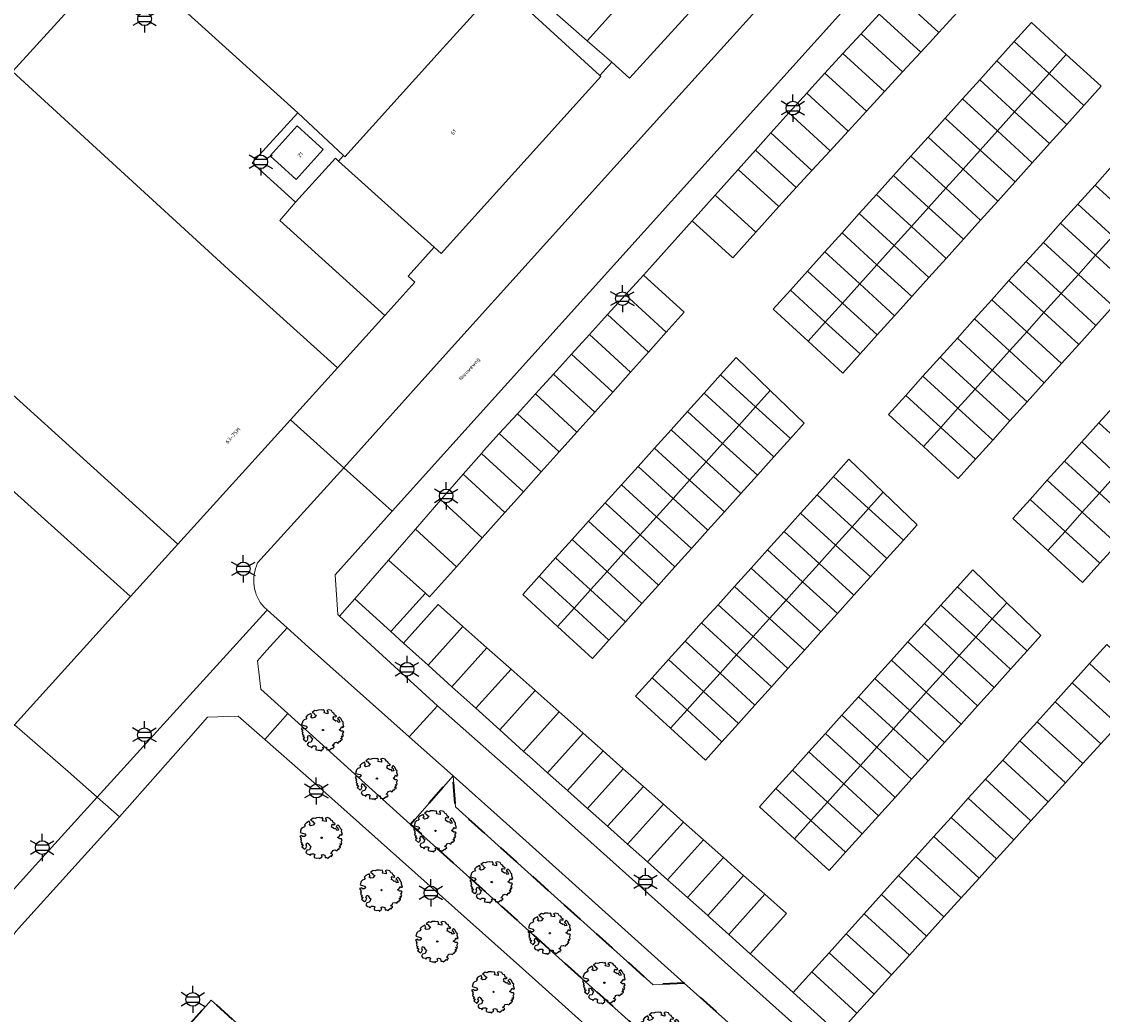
# Model space of a CAD drawing. Extents: x 105780 to 185197, y 477999 to 525027.
# Tile 396 of 562: x 107845 to 107946, y 479573 to 479665. Entities that reach past the tile are written whole.
import ezdxf
from ezdxf.enums import TextEntityAlignment as Align

# ---------------------------------------------------------------- set-up
doc = ezdxf.new("R2010")
doc.units = 0
doc.linetypes.add('XX-HIDDEN', pattern=[4, 2, -2])
for name, color, linetype, lineweight in [('B-GV-GR-BOOM-S', 252, 'Continuous', 25), ('B-GV-GR-MATERIAALGRENS-G', 252, 'XX-HIDDEN', 35), ('B-RO-IE-MEUBILAIR_WEGMEUBILAIR-S', 252, 'Continuous', 25), ('B-XX-KG-KADASTRAAL_BEBOUWING-G', 252, 'Continuous', 20), ('B1-WE-OG-BEBOUWING-T18', 7, 'Continuous', 18), ('B1-WE-OG-TERREIN_ERF-GV', 252, 'Continuous', 18), ('B1-WE-OG-TOPOGRAFIE-T18', 10, 'Continuous', 18), ('B1-WE-VH-VERHARDING_ASFALT-GV', 252, 'Continuous', 18), ('B1-WE-VH-VERHARDING_BEDRIJFSVLOERPLAAT-GV', 252, 'Continuous', 18), ('B1-WE-VH-VERHARDING_BETONSTRAATSTEEN-GV', 252, 'Continuous', 18), ('B1-WE-VH-VERHARDING_HALFVERHARDING-GV', 252, 'Continuous', 18), ('B1-WE-VH-VERHARDING_STRAATBAKSTEEN-GV', 252, 'Continuous', 18), ('B1-WE-VH-VERHARDING_TEGEL-GV', 252, 'Continuous', 18)]:
    doc.layers.add(name, color=color, linetype=linetype, lineweight=lineweight)
doc.styles.add('NLCS-ISO', font='NLCS-ISO.ttf')
doc.styles.add('NLCS-ISO-M200-T18', font='NLCS-ISO.ttf', dxfattribs={"height": 0.36})

# ---------------------------------------------------------------- blocks, each defined once
blk = doc.blocks.new('B-SIE-WEG_LICHTMAST-SO')
at = {"ltscale": 0.1}
for p, q in [((0, 1.27), (0, 2.53)), ((-1.1, 0.63), (-2.19, 1.27)), ((1.1, 0.63), (2.19, 1.27)), ((-1.1, -0.63), (-2.19, -1.27)), ((0, -1.27), (0, -2.53)), ((1.1, -0.63), (2.19, -1.27))]:
    blk.add_line(p, q, dxfattribs=at)
at = {"flags": 128}
for points in [[(-1.16, 0.5), (1.16, 0.5)], [(-1.16, -0.5), (1.16, -0.5)]]:
    blk.add_lwpolyline(points, dxfattribs=at)
at = {"ltscale": 0.1}
blk.add_circle((0, 0), 1.27, dxfattribs=at)
at = {"style": 'NLCS-ISO'}
blk.add_attdef('TYPE', text='', height=1.8, dxfattribs=at).set_placement((0, 2.53), align=Align.BOTTOM_CENTER)
blk = doc.blocks.new('B-SGR-BOOM_06')
at = {"linetype": 'Continuous', "flags": 128}
blk.add_lwpolyline([(1.08, 1.41), (1.01, 1.58), (0.88, 1.63), (0.78, 1.81), (0.51, 1.88), (0.34, 1.81), (0.44, 1.71), (0.43, 1.52), (0.09, 1.59), (0.14, 1.73), (0.07, 1.88), (-0.06, 1.84), (-0.19, 1.88), (-0.46, 1.86), (-0.6, 1.79), (-0.78, 1.83), (-1.02, 1.64), (-0.85, 1.56), (-0.8, 1.46), (-0.63, 1.37), (-0.8, 1.16), (-1.02, 1.11), (-1.17, 1.24), (-1.05, 1.29), (-1.15, 1.54), (-1.45, 1.37), (-1.6, 1.21), (-1.52, 1.14), (-1.6, 1.01), (-1.77, 0.94), (-1.89, 0.82), (-2, 0.49), (-1.55, 0.37), (-1.48, 0.22), (-1.6, 0.12), (-1.8, 0.12), (-1.84, 0.22), (-2.04, 0.15), (-1.9, -0.07), (-1.97, -0.15), (-1.89, -0.22), (-1.95, -0.4), (-1.81, -0.47), (-1.89, -0.62), (-1.77, -0.64), (-1.72, -0.68), (-1.85, -0.84), (-1.57, -1.07), (-1.47, -0.97), (-1.38, -0.79), (-1.45, -0.7), (-1.37, -0.47), (-1.25, -0.54), (-1.12, -0.7), (-1, -0.8), (-1.12, -1.12), (-1.37, -1.17), (-1.47, -1.36), (-1.33, -1.51), (-1.13, -1.56), (-1.11, -1.61), (-1.08, -1.66), (-0.93, -1.49), (-0.73, -1.49), (-0.63, -1.56), (-0.68, -1.71), (-0.68, -1.84), (-0.46, -1.89), (-0.24, -1.88), (-0.19, -1.98), (-0.09, -1.86), (0.04, -1.79), (-0.02, -1.6), (0.11, -1.56), (0.31, -1.61), (0.34, -1.84), (0.46, -1.83), (0.58, -1.89), (0.83, -1.69), (0.95, -1.74), (0.93, -1.66), (1.06, -1.59), (0.96, -1.49), (0.85, -1.46), (1.03, -1.29), (1.05, -1.19), (1.26, -1.14), (1.42, -1.22), (1.51, -1.12), (1.51, -1.05), (1.65, -1.05), (1.65, -0.95), (1.78, -0.91), (1.78, -0.82), (1.63, -0.82), (1.82, -0.64), (1.7, -0.57), (1.85, -0.62), (1.9, -0.5), (1.82, -0.37), (1.93, -0.18), (1.87, -0.1), (1.7, -0.1), (1.5, 0.03), (1.63, 0.12), (1.75, 0.34), (1.82, 0.24), (1.95, 0.29), (1.87, 0.57), (1.88, 0.75), (1.8, 0.79), (1.67, 1.06), (1.53, 1.21), (1.35, 1.04), (1.47, 0.97), (1.57, 0.72), (1.41, 0.69), (1.33, 0.85), (1.2, 0.82), (1.06, 0.92), (0.9, 1.01), (0.98, 1.07), (0.93, 1.17), (1.01, 1.27), (1.15, 1.22), (1.26, 1.29)], close=True, dxfattribs=at)
blk.add_circle((0, 0), 0.06)
at = {"style": 'NLCS-ISO'}
blk.add_attdef('SOORT', text='', height=0.3, dxfattribs=at).set_placement((0, -0.36), align=Align.TOP_CENTER)

msp = doc.modelspace()

# ---------------------------------------------------------------- linework, layer by layer
at = {"layer": 'B-GV-GR-MATERIAALGRENS-G', "flags": 128}
for points in [[(107906.907, 479575.677), (107904.027, 479575.519), (107889.568, 479588.52), (107885.578, 479592.107), (107885.365, 479595.001), (107881.382, 479590.466), (107917.355, 479558.143), (107925.756, 479550.503), (107928.328, 479553.327), (107928.206, 479556.627)], [(107868.632, 479558.351), (107873.872, 479564.147), (107862.786, 479574.073), (107857.611, 479568.302)]]:
    msp.add_lwpolyline(points, close=True, dxfattribs=at)
at = {"layer": 'B-XX-KG-KADASTRAAL_BEBOUWING-G', "flags": 128}
for points in [[(107844.505, 479699.734), (107831.012, 479684.681), (107835.297, 479680.771), (107832.845, 479678.085), (107814.233, 479657.692), (107819.998, 479652.489), (107829.108, 479644.254), (107851.179, 479624.302), (107859.685, 479616.613), (107870.182, 479628.213), (107874.57, 479633.061), (107864.784, 479641.908), (107844.266, 479660.725), (107849.755, 479666.734), (107846.483, 479669.723), (107860.528, 479685.1)], [(107889.788, 479668.825), (107884.433, 479662.925), (107875.251, 479652.744), (107875.123, 479652.86), (107874.674, 479652.361), (107883.593, 479644.313), (107884.257, 479643.729), (107899.142, 479660.251), (107899.05, 479660.336)], [(107873.24, 479653.427), (107870.824, 479655.627), (107868.289, 479652.843), (107870.706, 479650.643)], [(107883.593, 479644.313), (107874.674, 479652.361), (107874.373, 479652.632), (107870.663, 479648.518), (107869.197, 479646.803), (107878.993, 479637.956), (107881.804, 479641.067), (107881.154, 479641.633)]]:
    msp.add_lwpolyline(points, close=True, dxfattribs=at)
msp.add_lwpolyline([(107735.597, 479566.458), (107755.855, 479548.164), (107759.132, 479545.212), (107781.722, 479570.13), (107782.392, 479570.873), (107792.046, 479581.483), (107796.955, 479577.044), (107802.215, 479572.287), (107803.043, 479573.203), (107812.604, 479564.557), (107812.716, 479564.681), (107844.428, 479599.749), (107855.255, 479611.722), (107846.61, 479619.515), (107815.496, 479647.508), (107784.286, 479675.712), (107780.508, 479678.961), (107747.606, 479642.657), (107741.945, 479647.787), (107739.028, 479644.568), (107728.258, 479654.019)], dxfattribs=at)
at = {"layer": 'B1-WE-OG-TERREIN_ERF-GV', "flags": 128}
for points in [[(107895.804, 479675.544), (107877.003, 479692.404), (107874.511, 479694.613), (107874.065, 479695.008), (107868.919, 479689.232), (107869.357, 479688.841), (107867.636, 479686.914), (107858.039, 479676.164), (107857.562, 479676.59), (107853.369, 479671.94), (107858.025, 479667.783), (107858.365, 479668.165), (107870.861, 479656.855), (107875.123, 479652.86), (107875.251, 479652.744), (107884.433, 479662.925), (107889.788, 479668.825), (107890.701, 479669.845)], [(107893.835, 479667.106), (107890.701, 479669.845), (107889.788, 479668.825), (107899.05, 479660.336), (107900.156, 479661.581), (107897.863, 479663.585)], [(107870.861, 479656.855), (107866.62, 479652.199), (107870.663, 479648.518), (107874.373, 479652.632), (107874.674, 479652.361), (107875.123, 479652.86)], [(107873.24, 479653.427), (107870.706, 479650.643), (107868.289, 479652.843), (107870.824, 479655.627)]]:
    msp.add_lwpolyline(points, close=True, dxfattribs=at)
msp.add_lwpolyline([(107947.394, 479599.777), (107945.783, 479597.998), (107944.105, 479596.145), (107942.494, 479594.367), (107940.883, 479592.588), (107939.271, 479590.809), (107937.66, 479589.03), (107936.049, 479587.251), (107934.438, 479585.472), (107932.76, 479583.619), (107931.149, 479581.84), (107929.538, 479580.061), (107927.927, 479578.282), (107926.248, 479576.429), (107924.766, 479574.793), (107924.637, 479574.65), (107923.026, 479572.871), (107921.307, 479570.973), (107942.739, 479551.62), (107953.141, 479542.577)], dxfattribs=at)
at = {"layer": 'B1-WE-VH-VERHARDING_ASFALT-GV', "flags": 128}
msp.add_lwpolyline([(107921.602, 479666.203), (107931.867, 479677.323), (107927.381, 479681.412), (107925.972, 479679.881), (107924.305, 479678.069), (107915.368, 479668.358), (107904.053, 479655.821), (107884.079, 479633.692), (107875.18, 479623.725), (107879.67, 479619.693)], close=True, dxfattribs=at)
at = {"layer": 'B1-WE-VH-VERHARDING_BEDRIJFSVLOERPLAAT-GV', "flags": 128}
for points in [[(107928.489, 479669.754), (107926.797, 479667.914), (107930.678, 479664.36), (107932.37, 479666.201)], [(107926.797, 479667.914), (107925.105, 479666.073), (107928.986, 479662.519), (107930.139, 479663.773), (107930.678, 479664.36)], [(107925.105, 479666.073), (107923.413, 479664.232), (107927.295, 479660.679), (107928.986, 479662.519)], [(107926.541, 479637.927), (107924.935, 479636.143), (107923.329, 479634.36), (107921.723, 479632.576), (107918.478, 479635.547), (107915.217, 479638.533), (107916.823, 479640.317), (107918.429, 479642.1), (107920.035, 479643.884), (107921.641, 479645.668), (107923.246, 479647.451), (107924.852, 479649.235), (107926.458, 479651.019), (107928.064, 479652.802), (107929.67, 479654.586), (107931.276, 479656.37), (107932.882, 479658.153), (107934.488, 479659.937), (107936.094, 479661.721), (107937.7, 479663.505), (107939.305, 479665.288), (107942.566, 479662.303), (107945.811, 479659.331), (107944.206, 479657.548), (107942.6, 479655.764), (107940.994, 479653.98), (107939.388, 479652.196), (107937.782, 479650.413), (107936.176, 479648.629), (107934.57, 479646.845), (107932.964, 479645.062), (107931.358, 479643.278), (107929.752, 479641.494), (107928.147, 479639.711)], [(107923.413, 479664.232), (107921.722, 479662.392), (107925.603, 479658.838), (107927.295, 479660.679)], [(107921.722, 479662.392), (107920.03, 479660.551), (107923.911, 479656.997), (107925.603, 479658.838)], [(107920.03, 479660.551), (107918.811, 479659.225), (107918.345, 479658.704), (107922.219, 479655.157), (107923.911, 479656.997)], [(107918.345, 479658.704), (107916.677, 479656.842), (107920.527, 479653.316), (107922.219, 479655.157)], [(107916.677, 479656.842), (107915.009, 479654.979), (107918.836, 479651.476), (107920.527, 479653.316)], [(107915.009, 479654.979), (107913.573, 479653.376), (107917.379, 479649.891), (107918.836, 479651.476)], [(107913.573, 479653.376), (107911.953, 479651.567), (107915.736, 479648.103), (107917.379, 479649.891)], [(107915.736, 479648.103), (107911.953, 479651.567), (107909.813, 479649.178), (107913.596, 479645.714)], [(107909.813, 479649.178), (107907.673, 479646.788), (107911.456, 479643.325), (107913.596, 479645.714)], [(107903.132, 479641.727), (107901.449, 479639.878), (107905.249, 479636.399), (107906.915, 479638.263)], [(107901.449, 479639.878), (107899.767, 479638.029), (107903.582, 479634.536), (107905.249, 479636.399)], [(107899.767, 479638.029), (107898.084, 479636.18), (107901.915, 479632.672), (107903.582, 479634.536)], [(107898.084, 479636.18), (107896.401, 479634.331), (107900.249, 479630.808), (107901.915, 479632.672)], [(107915.285, 479624.759), (107913.746, 479623.049), (107912.207, 479621.34), (107910.668, 479619.631), (107909.129, 479617.921), (107907.59, 479616.212), (107906.051, 479614.503), (107904.512, 479612.793), (107902.973, 479611.084), (107901.434, 479609.375), (107899.895, 479607.665), (107898.356, 479605.956), (107895.11, 479608.927), (107891.849, 479611.912), (107893.388, 479613.621), (107894.927, 479615.331), (107896.466, 479617.04), (107898.005, 479618.749), (107899.544, 479620.459), (107901.083, 479622.168), (107902.622, 479623.877), (107904.161, 479625.587), (107905.7, 479627.296), (107907.239, 479629.005), (107908.778, 479630.715), (107910.317, 479632.424), (107911.752, 479634.018), (107914.937, 479630.949), (107918.108, 479627.894), (107916.824, 479626.468)], [(107896.401, 479634.331), (107894.719, 479632.482), (107898.582, 479628.944), (107900.249, 479630.808)], [(107894.719, 479632.482), (107893.036, 479630.633), (107896.916, 479627.081), (107898.582, 479628.944)], [(107896.916, 479627.081), (107893.036, 479630.633), (107891.353, 479628.784), (107895.249, 479625.217)], [(107891.353, 479628.784), (107889.671, 479626.935), (107893.583, 479623.353), (107895.249, 479625.217)], [(107889.671, 479626.935), (107888.199, 479625.318), (107887.993, 479625.081), (107891.916, 479621.49), (107893.583, 479623.353)], [(107887.993, 479625.081), (107886.298, 479623.134), (107890.196, 479619.566), (107891.916, 479621.49)], [(107925.476, 479621.464), (107928.647, 479618.409), (107927.363, 479616.983), (107925.824, 479615.274), (107924.285, 479613.564), (107922.746, 479611.855), (107921.207, 479610.146), (107919.668, 479608.436), (107918.129, 479606.727), (107916.59, 479605.018), (107915.051, 479603.308), (107913.512, 479601.599), (107911.973, 479599.89), (107910.434, 479598.18), (107908.895, 479596.471), (107905.649, 479599.442), (107902.388, 479602.427), (107903.927, 479604.136), (107905.466, 479605.846), (107907.005, 479607.555), (107908.544, 479609.264), (107910.083, 479610.974), (107911.622, 479612.683), (107913.161, 479614.392), (107914.7, 479616.102), (107916.239, 479617.811), (107917.778, 479619.52), (107919.317, 479621.23), (107920.856, 479622.939), (107922.291, 479624.533)], [(107886.298, 479623.134), (107884.219, 479620.745), (107888.085, 479617.206), (107890.196, 479619.566)], [(107884.219, 479620.745), (107881.838, 479618.008), (107885.668, 479614.503), (107888.085, 479617.206)], [(107881.838, 479618.008), (107879.322, 479615.117), (107882.783, 479612.047), (107883.167, 479611.705), (107885.668, 479614.503)], [(107924.707, 479604.083), (107926.246, 479605.793), (107927.785, 479607.502), (107929.324, 479609.211), (107930.863, 479610.921), (107932.402, 479612.63), (107933.837, 479614.224), (107937.022, 479611.155), (107940.193, 479608.1), (107938.909, 479606.674), (107937.37, 479604.965), (107935.831, 479603.255), (107934.292, 479601.546), (107932.753, 479599.837), (107931.214, 479598.127), (107929.675, 479596.418), (107928.136, 479594.709), (107926.597, 479592.999), (107925.058, 479591.29), (107923.519, 479589.581), (107921.98, 479587.871), (107920.441, 479586.162), (107917.195, 479589.133), (107913.934, 479592.118), (107915.473, 479593.827), (107917.012, 479595.537), (107918.551, 479597.246), (107920.09, 479598.955), (107921.629, 479600.665), (107923.168, 479602.374)], [(107886.277, 479608.946), (107883.968, 479610.995), (107880.739, 479607.398), (107883.03, 479605.329)], [(107888.521, 479606.955), (107886.277, 479608.946), (107883.03, 479605.329), (107885.256, 479603.318)], [(107890.765, 479604.964), (107888.521, 479606.955), (107885.256, 479603.318), (107887.482, 479601.307)], [(107946.331, 479607.259), (107944.725, 479605.475), (107949.005, 479601.556), (107950.616, 479603.335)], [(107944.725, 479605.475), (107943.119, 479603.692), (107947.394, 479599.777), (107949.005, 479601.556)], [(107893.009, 479602.972), (107890.765, 479604.964), (107887.482, 479601.307), (107889.708, 479599.296)], [(107943.119, 479603.692), (107941.513, 479601.908), (107945.783, 479597.998), (107947.394, 479599.777)], [(107895.253, 479600.981), (107893.009, 479602.972), (107889.708, 479599.296), (107891.935, 479597.285)], [(107941.513, 479601.908), (107939.84, 479600.05), (107944.105, 479596.145), (107945.783, 479597.998)], [(107897.497, 479598.99), (107895.469, 479600.79), (107895.253, 479600.981), (107891.935, 479597.285), (107892.472, 479596.8), (107894.172, 479595.286)], [(107939.84, 479600.05), (107938.234, 479598.266), (107942.494, 479594.367), (107944.105, 479596.145)], [(107899.367, 479597.331), (107897.497, 479598.99), (107894.172, 479595.286), (107896.039, 479593.624)], [(107938.234, 479598.266), (107936.629, 479596.483), (107940.883, 479592.588), (107942.494, 479594.367)], [(107901.237, 479595.671), (107899.367, 479597.331), (107896.039, 479593.624), (107897.906, 479591.961)], [(107936.629, 479596.483), (107935.023, 479594.699), (107939.271, 479590.809), (107940.883, 479592.588)], [(107903.107, 479594.012), (107901.237, 479595.671), (107897.906, 479591.961), (107899.773, 479590.299)], [(107935.023, 479594.699), (107933.417, 479592.915), (107937.66, 479589.03), (107939.271, 479590.809)], [(107904.977, 479592.353), (107903.107, 479594.012), (107899.773, 479590.299), (107901.64, 479588.636)], [(107906.847, 479590.693), (107904.977, 479592.353), (107901.64, 479588.636), (107903.507, 479586.974)], [(107933.417, 479592.915), (107931.811, 479591.132), (107936.049, 479587.251), (107937.66, 479589.03)], [(107908.717, 479589.034), (107906.847, 479590.693), (107903.507, 479586.974), (107905.374, 479585.311)], [(107931.811, 479591.132), (107930.205, 479589.348), (107934.438, 479585.472), (107936.049, 479587.251)], [(107930.205, 479589.348), (107928.532, 479587.49), (107932.76, 479583.619), (107934.438, 479585.472)], [(107908.717, 479589.034), (107905.374, 479585.311), (107907.241, 479583.649), (107910.587, 479587.375)], [(107912.457, 479585.716), (107911.615, 479586.463), (107910.587, 479587.375), (107907.241, 479583.649), (107909.108, 479581.986)], [(107928.532, 479587.49), (107927.328, 479586.152), (107926.926, 479585.706), (107931.149, 479581.84), (107932.76, 479583.619)], [(107914.437, 479583.959), (107912.457, 479585.716), (107909.108, 479581.986), (107909.315, 479581.802), (107911.074, 479580.213)], [(107926.926, 479585.706), (107925.32, 479583.922), (107929.538, 479580.061), (107931.149, 479581.84)], [(107916.45, 479582.172), (107914.437, 479583.959), (107911.074, 479580.213), (107913.072, 479578.41)], [(107925.32, 479583.922), (107923.715, 479582.139), (107927.927, 479578.282), (107929.538, 479580.061)], [(107923.715, 479582.139), (107922.042, 479580.281), (107926.248, 479576.429), (107927.927, 479578.282)], [(107922.042, 479580.281), (107920.436, 479578.497), (107924.637, 479574.65), (107924.766, 479574.793), (107926.248, 479576.429)], [(107920.436, 479578.497), (107918.83, 479576.713), (107923.026, 479572.871), (107924.637, 479574.65)], [(107918.83, 479576.713), (107917.09, 479574.781), (107921.307, 479570.973), (107923.026, 479572.871)]]:
    msp.add_lwpolyline(points, close=True, dxfattribs=at)
for points in [[(107932.37, 479666.201), (107930.678, 479664.36), (107930.139, 479663.773), (107928.986, 479662.519), (107927.295, 479660.679), (107925.603, 479658.838), (107923.911, 479656.997), (107922.219, 479655.157), (107920.527, 479653.316), (107918.836, 479651.476), (107917.379, 479649.891), (107915.736, 479648.103), (107913.596, 479645.714), (107911.456, 479643.325), (107907.673, 479646.788), (107903.672, 479642.32), (107903.132, 479641.727), (107906.915, 479638.263), (107905.249, 479636.399), (107903.582, 479634.536), (107901.915, 479632.672), (107900.249, 479630.808), (107898.582, 479628.944), (107896.916, 479627.081), (107895.249, 479625.217), (107893.583, 479623.353), (107891.916, 479621.49), (107890.196, 479619.566), (107888.085, 479617.206), (107885.668, 479614.503), (107883.167, 479611.705), (107882.783, 479612.047), (107879.563, 479608.461), (107880.739, 479607.398), (107883.968, 479610.995), (107886.277, 479608.946), (107888.521, 479606.955), (107890.765, 479604.964), (107893.009, 479602.972), (107895.253, 479600.981), (107895.469, 479600.79), (107897.497, 479598.99), (107899.367, 479597.331), (107901.237, 479595.671), (107903.107, 479594.012), (107904.977, 479592.353), (107906.847, 479590.693), (107908.717, 479589.034), (107910.587, 479587.375), (107911.615, 479586.463), (107912.457, 479585.716), (107914.437, 479583.959), (107916.45, 479582.172), (107913.072, 479578.41), (107913.224, 479578.272), (107917.09, 479574.781), (107918.83, 479576.713), (107920.436, 479578.497), (107922.042, 479580.281), (107923.715, 479582.139), (107925.32, 479583.922), (107926.926, 479585.706), (107927.328, 479586.152), (107928.532, 479587.49), (107930.205, 479589.348), (107931.811, 479591.132), (107933.417, 479592.915), (107935.023, 479594.699), (107936.629, 479596.483), (107938.234, 479598.266), (107939.84, 479600.05), (107941.513, 479601.908), (107943.119, 479603.692), (107944.725, 479605.475), (107946.331, 479607.259)], [(107946.937, 479638.81), (107945.331, 479637.027), (107943.725, 479635.243), (107942.119, 479633.459), (107940.513, 479631.676), (107938.908, 479629.892), (107937.302, 479628.108), (107935.696, 479626.324), (107934.09, 479624.541), (107932.484, 479622.757), (107929.239, 479625.729), (107925.978, 479628.714), (107927.584, 479630.498), (107929.19, 479632.281), (107930.796, 479634.065), (107932.402, 479635.849), (107934.007, 479637.633), (107935.613, 479639.416), (107937.219, 479641.2), (107938.825, 479642.984), (107940.431, 479644.767), (107942.037, 479646.551), (107943.643, 479648.335), (107945.249, 479650.118), (107946.855, 479651.902)], [(107947.295, 479616.624), (107945.689, 479614.841), (107944.083, 479613.057), (107940.838, 479616.028), (107937.577, 479619.014), (107939.183, 479620.798), (107940.789, 479622.581), (107942.395, 479624.365), (107944.001, 479626.149), (107945.606, 479627.932), (107947.212, 479629.716)]]:
    msp.add_lwpolyline(points, dxfattribs=at)
at = {"layer": 'B1-WE-VH-VERHARDING_BETONSTRAATSTEEN-GV', "flags": 128}
for points in [[(107844.505, 479699.734), (107860.528, 479685.1), (107846.483, 479669.723), (107849.755, 479666.734), (107844.266, 479660.725), (107864.784, 479641.908), (107874.57, 479633.061), (107878.993, 479637.956), (107869.197, 479646.803), (107870.663, 479648.518), (107866.62, 479652.199), (107870.861, 479656.855), (107858.365, 479668.165), (107858.025, 479667.783), (107853.369, 479671.94), (107857.562, 479676.59), (107858.039, 479676.164), (107867.636, 479686.914), (107864.523, 479689.698), (107857.217, 479696.232), (107857.546, 479696.598), (107856.379, 479697.646), (107836.543, 479715.959)], [(107874.772, 479609.888), (107874.592, 479610.053), (107874.354, 479613.772), (107879.67, 479619.693), (107875.18, 479623.725), (107867.123, 479614.861)], [(107867.72, 479610.748), (107868.009, 479610.488), (107869.866, 479608.817), (107871.869, 479607.014), (107881.275, 479598.642), (107883.913, 479601.541), (107874.772, 479609.888)]]:
    msp.add_lwpolyline(points, dxfattribs=at)
for points in [[(107920.358, 479680.43), (107917.801, 479682.703), (107918.463, 479683.47), (107917.079, 479684.697), (107915.485, 479682.927), (107913.575, 479680.831), (107912.017, 479679.12), (107910.333, 479677.272), (107908.518, 479675.279), (107908.316, 479675.058), (107906.766, 479673.357), (107905.242, 479671.684), (107903.693, 479669.984), (107902.068, 479668.201), (107901.789, 479667.894), (107900.459, 479666.434), (107900.418, 479666.389), (107897.863, 479663.585), (107900.156, 479661.581), (107901.83, 479660.093)], [(107896.373, 479669.951), (107895.989, 479669.521), (107893.835, 479667.106), (107897.863, 479663.585), (107900.418, 479666.389)], [(107867.974, 479606.727), (107869.866, 479608.817), (107868.009, 479610.488), (107867.906, 479610.375), (107852.139, 479593.022), (107854.234, 479591.194), (107860.671, 479598.471), (107862.435, 479600.465), (107865.319, 479600.585), (107867.794, 479598.406), (107869.93, 479600.82), (107867.435, 479603.076), (107867.101, 479605.74)], [(107943.539, 479548.32), (107920.237, 479569.095), (107891.369, 479594.94), (107883.913, 479601.541), (107881.275, 479598.642), (107885.365, 479595.001), (107890.916, 479590.022), (107906.907, 479575.677), (107928.206, 479556.627), (107930.215, 479554.83), (107934.133, 479551.303), (107947.559, 479539.217), (107949.745, 479537.249), (107952.463, 479540.234), (107952.197, 479540.45)], [(107885.365, 479595.001), (107885.578, 479592.107), (107889.568, 479588.52), (107904.027, 479575.519), (107906.907, 479575.677), (107890.916, 479590.022)]]:
    msp.add_lwpolyline(points, close=True, dxfattribs=at)
at = {"layer": 'B1-WE-VH-VERHARDING_BETONSTRAATSTEEN-GV'}
msp.add_lwpolyline([(107867.123, 479614.861, 0.3054745), (107867.72, 479610.748)], format="xyb", dxfattribs=at)
at = {"layer": 'B1-WE-VH-VERHARDING_HALFVERHARDING-GV', "flags": 128}
for points in [[(107939.305, 479665.288), (107937.7, 479663.505), (107940.96, 479660.519), (107942.566, 479662.303)], [(107937.7, 479663.505), (107936.094, 479661.721), (107939.354, 479658.735), (107940.96, 479660.519)], [(107945.811, 479659.331), (107942.566, 479662.303), (107940.96, 479660.519), (107944.206, 479657.548)], [(107936.094, 479661.721), (107934.488, 479659.937), (107937.748, 479656.952), (107939.354, 479658.735)], [(107934.488, 479659.937), (107932.882, 479658.153), (107936.143, 479655.168), (107937.748, 479656.952)], [(107940.96, 479660.519), (107939.354, 479658.735), (107942.6, 479655.764), (107944.206, 479657.548)], [(107932.882, 479658.153), (107931.276, 479656.37), (107934.537, 479653.384), (107936.143, 479655.168)], [(107939.354, 479658.735), (107937.748, 479656.952), (107940.994, 479653.98), (107942.6, 479655.764)], [(107937.748, 479656.952), (107936.143, 479655.168), (107939.388, 479652.196), (107940.994, 479653.98)], [(107934.537, 479653.384), (107931.276, 479656.37), (107929.67, 479654.586), (107932.931, 479651.601)], [(107936.143, 479655.168), (107934.537, 479653.384), (107937.782, 479650.413), (107939.388, 479652.196)], [(107929.67, 479654.586), (107928.064, 479652.802), (107931.325, 479649.817), (107932.931, 479651.601)], [(107934.537, 479653.384), (107932.931, 479651.601), (107936.176, 479648.629), (107937.782, 479650.413)], [(107928.064, 479652.802), (107926.458, 479651.019), (107929.719, 479648.033), (107931.325, 479649.817)], [(107950.115, 479648.916), (107946.855, 479651.902), (107945.249, 479650.118), (107948.509, 479647.133)], [(107926.458, 479651.019), (107924.852, 479649.235), (107928.113, 479646.25), (107929.719, 479648.033)], [(107932.931, 479651.601), (107931.325, 479649.817), (107934.57, 479646.845), (107936.176, 479648.629)], [(107931.325, 479649.817), (107929.719, 479648.033), (107932.964, 479645.062), (107934.57, 479646.845)], [(107948.509, 479647.133), (107945.249, 479650.118), (107943.643, 479648.335), (107946.904, 479645.349)], [(107924.852, 479649.235), (107923.246, 479647.451), (107926.507, 479644.466), (107928.113, 479646.25)], [(107929.719, 479648.033), (107928.113, 479646.25), (107931.358, 479643.278), (107932.964, 479645.062)], [(107943.643, 479648.335), (107942.037, 479646.551), (107945.298, 479643.565), (107946.904, 479645.349)], [(107926.507, 479644.466), (107923.246, 479647.451), (107921.641, 479645.668), (107924.901, 479642.682)], [(107928.113, 479646.25), (107926.507, 479644.466), (107929.752, 479641.494), (107931.358, 479643.278)], [(107945.298, 479643.565), (107942.037, 479646.551), (107940.431, 479644.767), (107943.692, 479641.782)], [(107921.641, 479645.668), (107920.035, 479643.884), (107923.295, 479640.898), (107924.901, 479642.682)], [(107946.904, 479645.349), (107945.298, 479643.565), (107948.543, 479640.594), (107950.149, 479642.378)], [(107920.035, 479643.884), (107918.429, 479642.1), (107921.689, 479639.115), (107923.295, 479640.898)], [(107926.507, 479644.466), (107924.901, 479642.682), (107928.147, 479639.711), (107929.752, 479641.494)], [(107940.431, 479644.767), (107938.825, 479642.984), (107942.086, 479639.998), (107943.692, 479641.782)], [(107938.825, 479642.984), (107937.219, 479641.2), (107940.48, 479638.214), (107942.086, 479639.998)], [(107945.298, 479643.565), (107943.692, 479641.782), (107946.937, 479638.81), (107948.543, 479640.594)], [(107918.429, 479642.1), (107916.823, 479640.317), (107920.084, 479637.331), (107921.689, 479639.115)], [(107924.901, 479642.682), (107923.295, 479640.898), (107926.541, 479637.927), (107928.147, 479639.711)], [(107943.692, 479641.782), (107942.086, 479639.998), (107945.331, 479637.027), (107946.937, 479638.81)], [(107923.295, 479640.898), (107921.689, 479639.115), (107924.935, 479636.143), (107926.541, 479637.927)], [(107937.219, 479641.2), (107935.613, 479639.416), (107938.874, 479636.431), (107940.48, 479638.214)], [(107916.823, 479640.317), (107915.217, 479638.533), (107918.478, 479635.547), (107920.084, 479637.331)], [(107942.086, 479639.998), (107940.48, 479638.214), (107943.725, 479635.243), (107945.331, 479637.027)], [(107921.689, 479639.115), (107920.084, 479637.331), (107923.329, 479634.36), (107924.935, 479636.143)], [(107935.613, 479639.416), (107934.007, 479637.633), (107937.268, 479634.647), (107938.874, 479636.431)], [(107940.48, 479638.214), (107938.874, 479636.431), (107942.119, 479633.459), (107943.725, 479635.243)], [(107920.084, 479637.331), (107918.478, 479635.547), (107921.723, 479632.576), (107923.329, 479634.36)], [(107934.007, 479637.633), (107932.402, 479635.849), (107935.662, 479632.863), (107937.268, 479634.647)], [(107932.402, 479635.849), (107930.796, 479634.065), (107934.056, 479631.08), (107935.662, 479632.863)], [(107938.874, 479636.431), (107937.268, 479634.647), (107940.513, 479631.676), (107942.119, 479633.459)], [(107911.752, 479634.018), (107910.317, 479632.424), (107913.578, 479629.439), (107914.937, 479630.949)], [(107934.056, 479631.08), (107930.796, 479634.065), (107929.19, 479632.281), (107932.45, 479629.296)], [(107937.268, 479634.647), (107935.662, 479632.863), (107938.908, 479629.892), (107940.513, 479631.676)], [(107935.662, 479632.863), (107934.056, 479631.08), (107937.302, 479628.108), (107938.908, 479629.892)], [(107910.317, 479632.424), (107908.778, 479630.715), (107912.039, 479627.73), (107913.578, 479629.439)], [(107929.19, 479632.281), (107927.584, 479630.498), (107930.845, 479627.512), (107932.45, 479629.296)], [(107908.778, 479630.715), (107907.239, 479629.005), (107910.5, 479626.02), (107912.039, 479627.73)], [(107914.937, 479630.949), (107913.578, 479629.439), (107916.824, 479626.468), (107918.108, 479627.894)], [(107934.056, 479631.08), (107932.45, 479629.296), (107935.696, 479626.324), (107937.302, 479628.108)], [(107930.845, 479627.512), (107927.584, 479630.498), (107925.978, 479628.714), (107929.239, 479625.729)], [(107950.473, 479626.731), (107947.212, 479629.716), (107945.606, 479627.932), (107948.867, 479624.947)], [(107907.239, 479629.005), (107905.7, 479627.296), (107908.961, 479624.311), (107910.5, 479626.02)], [(107913.578, 479629.439), (107912.039, 479627.73), (107915.285, 479624.759), (107916.824, 479626.468)], [(107932.45, 479629.296), (107930.845, 479627.512), (107934.09, 479624.541), (107935.696, 479626.324)], [(107912.039, 479627.73), (107910.5, 479626.02), (107913.746, 479623.049), (107915.285, 479624.759)], [(107945.606, 479627.932), (107944.001, 479626.149), (107947.261, 479623.163), (107948.867, 479624.947)], [(107908.961, 479624.311), (107905.7, 479627.296), (107904.161, 479625.587), (107907.422, 479622.602)], [(107930.845, 479627.512), (107929.239, 479625.729), (107932.484, 479622.757), (107934.09, 479624.541)], [(107910.5, 479626.02), (107908.961, 479624.311), (107912.207, 479621.34), (107913.746, 479623.049)], [(107944.001, 479626.149), (107942.395, 479624.365), (107945.655, 479621.379), (107947.261, 479623.163)], [(107904.161, 479625.587), (107902.622, 479623.877), (107905.883, 479620.892), (107907.422, 479622.602)], [(107902.622, 479623.877), (107901.083, 479622.168), (107904.344, 479619.183), (107905.883, 479620.892)], [(107908.961, 479624.311), (107907.422, 479622.602), (107910.668, 479619.631), (107912.207, 479621.34)], [(107922.291, 479624.533), (107920.856, 479622.939), (107924.117, 479619.954), (107925.476, 479621.464)], [(107945.655, 479621.379), (107942.395, 479624.365), (107940.789, 479622.581), (107944.049, 479619.596)], [(107907.422, 479622.602), (107905.883, 479620.892), (107909.129, 479617.921), (107910.668, 479619.631)], [(107924.117, 479619.954), (107920.856, 479622.939), (107919.317, 479621.23), (107922.578, 479618.245)], [(107947.261, 479623.163), (107945.655, 479621.379), (107948.901, 479618.408), (107950.507, 479620.192)], [(107904.344, 479619.183), (107901.083, 479622.168), (107899.544, 479620.459), (107902.805, 479617.474)], [(107940.789, 479622.581), (107939.183, 479620.798), (107942.444, 479617.812), (107944.049, 479619.596)], [(107905.883, 479620.892), (107904.344, 479619.183), (107907.59, 479616.212), (107909.129, 479617.921)], [(107919.317, 479621.23), (107917.778, 479619.52), (107921.039, 479616.535), (107922.578, 479618.245)], [(107925.476, 479621.464), (107924.117, 479619.954), (107927.363, 479616.983), (107928.647, 479618.409)], [(107939.183, 479620.798), (107937.577, 479619.014), (107940.838, 479616.028), (107942.444, 479617.812)], [(107945.655, 479621.379), (107944.049, 479619.596), (107947.295, 479616.624), (107948.901, 479618.408)], [(107902.805, 479617.474), (107899.544, 479620.459), (107898.005, 479618.749), (107901.266, 479615.764)], [(107924.117, 479619.954), (107922.578, 479618.245), (107925.824, 479615.274), (107927.363, 479616.983)], [(107944.049, 479619.596), (107942.444, 479617.812), (107945.689, 479614.841), (107947.295, 479616.624)], [(107901.266, 479615.764), (107898.005, 479618.749), (107896.466, 479617.04), (107899.727, 479614.055)], [(107904.344, 479619.183), (107902.805, 479617.474), (107906.051, 479614.503), (107907.59, 479616.212)], [(107917.778, 479619.52), (107916.239, 479617.811), (107919.5, 479614.826), (107921.039, 479616.535)], [(107916.239, 479617.811), (107914.7, 479616.102), (107917.961, 479613.117), (107919.5, 479614.826)], [(107922.578, 479618.245), (107921.039, 479616.535), (107924.285, 479613.564), (107925.824, 479615.274)], [(107942.444, 479617.812), (107940.838, 479616.028), (107944.083, 479613.057), (107945.689, 479614.841)], [(107899.727, 479614.055), (107896.466, 479617.04), (107894.927, 479615.331), (107898.188, 479612.346)], [(107902.805, 479617.474), (107901.266, 479615.764), (107904.512, 479612.793), (107906.051, 479614.503)], [(107901.266, 479615.764), (107899.727, 479614.055), (107902.973, 479611.084), (107904.512, 479612.793)], [(107914.7, 479616.102), (107913.161, 479614.392), (107916.422, 479611.407), (107917.961, 479613.117)], [(107921.039, 479616.535), (107919.5, 479614.826), (107922.746, 479611.855), (107924.285, 479613.564)], [(107894.927, 479615.331), (107893.388, 479613.621), (107896.649, 479610.636), (107898.188, 479612.346)], [(107919.5, 479614.826), (107917.961, 479613.117), (107921.207, 479610.146), (107922.746, 479611.855)], [(107893.388, 479613.621), (107891.849, 479611.912), (107895.11, 479608.927), (107896.649, 479610.636)], [(107899.727, 479614.055), (107898.188, 479612.346), (107901.434, 479609.375), (107902.973, 479611.084)], [(107913.161, 479614.392), (107911.622, 479612.683), (107914.883, 479609.698), (107916.422, 479611.407)], [(107933.837, 479614.224), (107932.402, 479612.63), (107935.663, 479609.645), (107937.022, 479611.155)], [(107911.622, 479612.683), (107910.083, 479610.974), (107913.344, 479607.989), (107914.883, 479609.698)], [(107917.961, 479613.117), (107916.422, 479611.407), (107919.668, 479608.436), (107921.207, 479610.146)], [(107932.402, 479612.63), (107930.863, 479610.921), (107934.124, 479607.936), (107935.663, 479609.645)], [(107898.188, 479612.346), (107896.649, 479610.636), (107899.895, 479607.665), (107901.434, 479609.375)], [(107896.649, 479610.636), (107895.11, 479608.927), (107898.356, 479605.956), (107899.895, 479607.665)], [(107910.083, 479610.974), (107908.544, 479609.264), (107911.805, 479606.279), (107913.344, 479607.989)], [(107916.422, 479611.407), (107914.883, 479609.698), (107918.129, 479606.727), (107919.668, 479608.436)], [(107930.863, 479610.921), (107929.324, 479609.211), (107932.585, 479606.226), (107934.124, 479607.936)], [(107937.022, 479611.155), (107935.663, 479609.645), (107938.909, 479606.674), (107940.193, 479608.1)], [(107914.883, 479609.698), (107913.344, 479607.989), (107916.59, 479605.018), (107918.129, 479606.727)], [(107935.663, 479609.645), (107934.124, 479607.936), (107937.37, 479604.965), (107938.909, 479606.674)], [(107908.544, 479609.264), (107907.005, 479607.555), (107910.266, 479604.57), (107911.805, 479606.279)], [(107929.324, 479609.211), (107927.785, 479607.502), (107931.046, 479604.517), (107932.585, 479606.226)], [(107907.005, 479607.555), (107905.466, 479605.846), (107908.727, 479602.861), (107910.266, 479604.57)], [(107913.344, 479607.989), (107911.805, 479606.279), (107915.051, 479603.308), (107916.59, 479605.018)], [(107927.785, 479607.502), (107926.246, 479605.793), (107929.507, 479602.808), (107931.046, 479604.517)], [(107934.124, 479607.936), (107932.585, 479606.226), (107935.831, 479603.255), (107937.37, 479604.965)], [(107905.466, 479605.846), (107903.927, 479604.136), (107907.188, 479601.151), (107908.727, 479602.861)], [(107911.805, 479606.279), (107910.266, 479604.57), (107913.512, 479601.599), (107915.051, 479603.308)], [(107926.246, 479605.793), (107924.707, 479604.083), (107927.968, 479601.098), (107929.507, 479602.808)], [(107932.585, 479606.226), (107931.046, 479604.517), (107934.292, 479601.546), (107935.831, 479603.255)], [(107910.266, 479604.57), (107908.727, 479602.861), (107911.973, 479599.89), (107913.512, 479601.599)], [(107931.046, 479604.517), (107929.507, 479602.808), (107932.753, 479599.837), (107934.292, 479601.546)], [(107903.927, 479604.136), (107902.388, 479602.427), (107905.649, 479599.442), (107907.188, 479601.151)], [(107924.707, 479604.083), (107923.168, 479602.374), (107926.429, 479599.389), (107927.968, 479601.098)], [(107908.727, 479602.861), (107907.188, 479601.151), (107910.434, 479598.18), (107911.973, 479599.89)], [(107929.507, 479602.808), (107927.968, 479601.098), (107931.214, 479598.127), (107932.753, 479599.837)], [(107923.168, 479602.374), (107921.629, 479600.665), (107924.89, 479597.68), (107926.429, 479599.389)], [(107907.188, 479601.151), (107905.649, 479599.442), (107908.895, 479596.471), (107910.434, 479598.18)], [(107921.629, 479600.665), (107920.09, 479598.955), (107923.351, 479595.97), (107924.89, 479597.68)], [(107927.968, 479601.098), (107926.429, 479599.389), (107929.675, 479596.418), (107931.214, 479598.127)], [(107920.09, 479598.955), (107918.551, 479597.246), (107921.812, 479594.261), (107923.351, 479595.97)], [(107926.429, 479599.389), (107924.89, 479597.68), (107928.136, 479594.709), (107929.675, 479596.418)], [(107924.89, 479597.68), (107923.351, 479595.97), (107926.597, 479592.999), (107928.136, 479594.709)], [(107918.551, 479597.246), (107917.012, 479595.537), (107920.273, 479592.552), (107921.812, 479594.261)], [(107917.012, 479595.537), (107915.473, 479593.827), (107918.734, 479590.842), (107920.273, 479592.552)], [(107923.351, 479595.97), (107921.812, 479594.261), (107925.058, 479591.29), (107926.597, 479592.999)], [(107915.473, 479593.827), (107913.934, 479592.118), (107917.195, 479589.133), (107918.734, 479590.842)], [(107921.812, 479594.261), (107920.273, 479592.552), (107923.519, 479589.581), (107925.058, 479591.29)], [(107920.273, 479592.552), (107918.734, 479590.842), (107921.98, 479587.871), (107923.519, 479589.581)], [(107918.734, 479590.842), (107917.195, 479589.133), (107920.441, 479586.162), (107921.98, 479587.871)]]:
    msp.add_lwpolyline(points, close=True, dxfattribs=at)
at = {"layer": 'B1-WE-VH-VERHARDING_STRAATBAKSTEEN-GV', "flags": 128}
for points in [[(107815.496, 479647.508), (107846.61, 479619.515), (107855.255, 479611.722), (107859.685, 479616.613), (107851.179, 479624.302), (107829.108, 479644.254)], [(107867.123, 479614.861), (107875.18, 479623.725), (107870.182, 479628.213), (107859.685, 479616.613), (107855.255, 479611.722), (107844.428, 479599.749), (107849.454, 479595.422), (107852.139, 479593.022), (107867.906, 479610.375)], [(107867.906, 479610.375), (107868.009, 479610.488), (107867.72, 479610.748)], [(107928.9, 479543.745), (107891.844, 479577.029), (107872.887, 479593.921), (107867.794, 479598.406), (107865.319, 479600.585), (107862.435, 479600.465), (107860.671, 479598.471), (107854.234, 479591.194), (107845.105, 479581.079)], [(107852.139, 479593.022), (107849.454, 479595.422), (107844.428, 479599.749), (107812.716, 479564.681), (107816.821, 479560.938), (107822.276, 479555.963), (107824.124, 479558.028), (107829.598, 479553.035), (107827.731, 479550.988), (107827.846, 479550.883), (107826.843, 479549.784), (107794.243, 479513.704), (107795.186, 479512.851), (107794.868, 479512.498), (107803.355, 479504.759), (107804.168, 479504.018), (107819.78, 479521.426), (107834.382, 479537.62), (107839.727, 479543.56)], [(107854.234, 479591.194), (107852.139, 479593.022), (107846.078, 479586.323), (107841.393, 479581.128)], [(107841.393, 479581.128), (107846.078, 479586.323), (107852.139, 479593.022)], [(107845.105, 479581.079), (107854.234, 479591.194)]]:
    msp.add_lwpolyline(points, dxfattribs=at)
at = {"layer": 'B1-WE-VH-VERHARDING_STRAATBAKSTEEN-GV'}
for points in [[(107867.72, 479610.748, -0.3054745), (107867.123, 479614.861)], [(107842.908, 479575.339, -0.2064715), (107845.105, 479581.079)], [(107845.105, 479581.079, 0.2064715), (107842.908, 479575.339)]]:
    msp.add_lwpolyline(points, format="xyb", dxfattribs=at)
at = {"layer": 'B1-WE-VH-VERHARDING_STRAATBAKSTEEN-GV', "flags": 128}
msp.add_lwpolyline([(107868.632, 479558.351), (107857.611, 479568.302), (107862.786, 479574.073), (107873.872, 479564.147)], close=True, dxfattribs=at)
at = {"layer": 'B1-WE-VH-VERHARDING_TEGEL-GV', "flags": 128}
for points in [[(107924.305, 479678.069), (107920.904, 479681.063), (107920.358, 479680.43), (107901.83, 479660.093), (107900.156, 479661.581), (107899.05, 479660.336), (107899.142, 479660.251), (107884.257, 479643.729), (107883.593, 479644.313), (107881.154, 479641.633), (107881.804, 479641.067), (107878.993, 479637.956), (107874.57, 479633.061), (107870.182, 479628.213), (107875.18, 479623.725), (107884.079, 479633.692), (107904.053, 479655.821), (107915.368, 479668.358)], [(107871.869, 479607.014), (107869.866, 479608.817), (107867.974, 479606.727), (107867.101, 479605.74), (107867.435, 479603.076), (107869.93, 479600.82), (107874.528, 479596.663), (107881.382, 479590.466), (107885.365, 479595.001), (107881.275, 479598.642)], [(107881.382, 479590.466), (107874.528, 479596.663), (107869.93, 479600.82), (107867.794, 479598.406), (107872.887, 479593.921), (107891.844, 479577.029), (107928.9, 479543.745), (107930.842, 479545.902), (107928.089, 479548.381), (107925.756, 479550.503), (107917.355, 479558.143)]]:
    msp.add_lwpolyline(points, close=True, dxfattribs=at)
for points in [[(107931.867, 479677.323), (107921.602, 479666.203), (107879.67, 479619.693), (107874.354, 479613.772), (107874.592, 479610.053), (107874.772, 479609.888), (107876.185, 479611.512), (107879.322, 479615.117), (107881.838, 479618.008), (107884.219, 479620.745), (107886.298, 479623.134), (107887.993, 479625.081), (107888.199, 479625.318), (107889.671, 479626.935), (107891.353, 479628.784), (107893.036, 479630.633), (107894.719, 479632.482), (107896.401, 479634.331), (107898.084, 479636.18), (107899.767, 479638.029), (107901.449, 479639.878), (107903.132, 479641.727), (107903.672, 479642.32), (107907.673, 479646.788)], [(107907.673, 479646.788), (107909.813, 479649.178), (107911.953, 479651.567), (107913.573, 479653.376), (107915.009, 479654.979), (107916.677, 479656.842), (107918.345, 479658.704), (107918.811, 479659.225), (107920.03, 479660.551), (107921.722, 479662.392), (107923.413, 479664.232), (107925.105, 479666.073), (107926.797, 479667.914), (107928.489, 479669.754), (107930.181, 479671.595), (107931.872, 479673.435), (107933.214, 479674.895), (107933.557, 479675.282), (107935.052, 479676.971)], [(107921.307, 479570.973), (107917.09, 479574.781), (107913.224, 479578.272), (107913.072, 479578.41), (107911.074, 479580.213), (107909.315, 479581.802), (107909.108, 479581.986), (107907.241, 479583.649), (107905.374, 479585.311), (107903.507, 479586.974), (107901.64, 479588.636), (107899.773, 479590.299), (107897.906, 479591.961), (107896.039, 479593.624), (107894.172, 479595.286), (107892.472, 479596.8), (107891.935, 479597.285), (107889.708, 479599.296), (107887.482, 479601.307), (107885.256, 479603.318), (107883.03, 479605.329), (107880.739, 479607.398), (107879.563, 479608.461), (107876.185, 479611.512), (107874.772, 479609.888), (107883.913, 479601.541), (107891.369, 479594.94), (107920.237, 479569.095)]]:
    msp.add_lwpolyline(points, dxfattribs=at)

# ---------------------------------------------------------------- block references
at = {"layer": 'B-GV-GR-BOOM-S', "linetype": 'Continuous', "lineweight": 0}
for p in [(107873.229, 479599.282), (107878.252, 479594.747), (107883.713, 479589.867), (107873.089, 479589.229), (107888.968, 479585.099), (107878.676, 479584.34), (107883.88, 479579.55), (107894.386, 479580.324), (107899.468, 479575.704), (107889.13, 479574.853), (107904.678, 479571.076)]:
    msp.add_blockref('B-SGR-BOOM_06', p, dxfattribs=at)
at = {"layer": 'B-RO-IE-MEUBILAIR_WEGMEUBILAIR-S', "xscale": 0.5, "yscale": 0.5, "zscale": 0.5}
for p in [(107856.578, 479665.626), (107917.061, 479657.294), (107867.415, 479652.284), (107901.151, 479639.522), (107884.713, 479621.122), (107865.788, 479614.315), (107881.064, 479604.948), (107856.56, 479598.834), (107872.595, 479593.582), (107847.03, 479588.317), (107903.309, 479585.117), (107883.282, 479584.093), (107861.073, 479574.151)]:
    msp.add_blockref('B-SIE-WEG_LICHTMAST-SO', p, dxfattribs=at)

# ---------------------------------------------------------------- texts
at = {"layer": 'B1-WE-OG-BEBOUWING-T18', "style": 'NLCS-ISO-M200-T18'}
for s, rotation, p in [('61', 48, (107885.393, 479655.059)), ('21', 47.7, (107871.097, 479652.956)), ('63-75M', 47.9, (107864.813, 479626.75))]:
    msp.add_text(s, height=0.36, rotation=rotation, dxfattribs=at).set_placement(p, align=Align.MIDDLE)
at = {"layer": 'B1-WE-OG-TOPOGRAFIE-T18', "style": 'NLCS-ISO-M200-T18'}
msp.add_text('Nieuweweg', height=0.36, rotation=48, dxfattribs=at).set_placement((107886.907, 479632.926), align=Align.MIDDLE)

doc.saveas('drawing.dxf')
